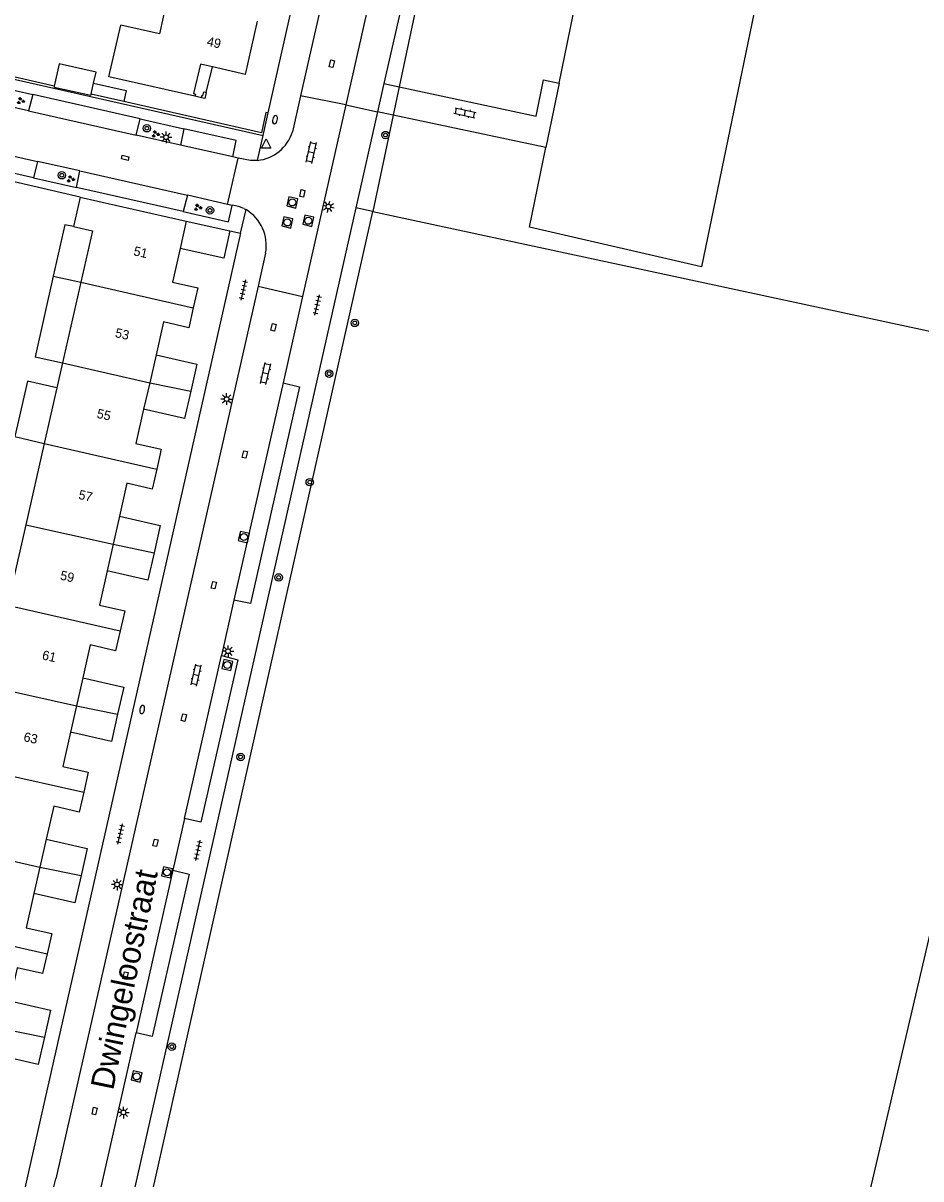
# Model space of a CAD drawing. Extents: x 128999 to 131010, y 395498 to 399007.
# Drawn here: x 129478.9 to 129575.4, y 398645.4 to 398769.5 of the extents above; entities that cross this region are included whole.
import ezdxf

# ---------------------------------------------------------------- set-up
doc = ezdxf.new("R2010")
doc.units = 0
for name, color, linetype in [('gg-afsc-hekwerk', 7, 'Continuous'), ('gg-afsc-muur', 7, 'Continuous'), ('gg-anno-huisnummerreeks BGT', 7, 'Continuous'), ('gg-anno-openbare ruimte label', 7, 'Continuous'), ('gg-bbg-bijgebouw', 7, 'Continuous'), ('gg-bbg-gedigitaliseerde bebouwing', 7, 'Continuous'), ('gg-bbg-hoofdgebouw', 7, 'Continuous'), ('gg-bbg-luifel en loopbrug', 7, 'Continuous'), ('gg-bbg-onder overbouw', 7, 'Continuous'), ('gg-bbg-pand overbouw', 7, 'Continuous'), ('gg-bbg-pilaar onder overbouw', 7, 'Continuous'), ('gg-bbg-pilaar pand', 7, 'Continuous'), ('gg-bbg-tussenscheiding', 7, 'Continuous'), ('gg-knt-bronhoudergrens', 7, 'Continuous'), ('gg-knt-verharding', 7, 'Continuous'), ('gg-knt-verharding nz', 7, 'Continuous'), ('gt-grn-groengrens', 7, 'Continuous'), ('gt-grn-weggrens', 7, 'Continuous'), ('gt-symb-boom', 7, 'Continuous'), ('gt-symb-brandkraan', 7, 'Continuous'), ('gt-symb-groenvak', 7, 'Continuous'), ('gt-symb-klinker verharding', 7, 'Continuous'), ('gt-symb-kolk center center', 7, 'Continuous'), ('gt-symb-lichtmast', 7, 'Continuous'), ('gt-symb-rioolschacht', 7, 'Continuous'), ('gt-symb-tegel verharding', 7, 'Continuous'), ('gt-symb-waterafsluiter', 7, 'Continuous')]:
    doc.layers.add(name, color=color, linetype=linetype)

# ---------------------------------------------------------------- blocks, each defined once
blk = doc.blocks.new('gt0-BOOM')
at = {"layer": 'gt-symb-boom'}
for radius in [0.4, 0.2]:
    blk.add_circle((0, 0), radius, dxfattribs=at)
blk = doc.blocks.new('gt0-KL1')
at = {"layer": 'gt-symb-klinker verharding'}
for p, q in [((-1.15, 0.3), (1.15, 0.3)), ((-1, -0.3), (-1, 0.3)), ((-0.5, 0.3), (-0.5, 0.45)), ((0, -0.3), (0, 0.3)), ((0.5, 0.3), (0.5, 0.45)), ((1, -0.3), (1, 0.3)), ((-1.15, -0.3), (1.15, -0.3)), ((-0.5, -0.45), (-0.5, -0.3)), ((0.5, -0.45), (0.5, -0.3))]:
    blk.add_line(p, q, dxfattribs=at)
blk = doc.blocks.new('gt0-GRVAK')
at = {"layer": 'gt-symb-groenvak'}
for p, q in [((-0.11, 0.19), (-0.23, 0.24)), ((-0.18, 0.15), (0.09, 0.15)), ((-0.09, 0.21), (-0.16, 0.32)), ((-0.05, 0.21), (-0.05, 0.39)), ((0, 0.21), (0.06, 0.32)), ((0.01, 0.19), (0.13, 0.24)), ((0.26, -0.05), (0.2, 0.06)), ((0.31, -0.05), (0.31, 0.13)), ((0.35, -0.05), (0.41, 0.06)), ((-0.24, -0.23), (-0.36, -0.18)), ((-0.32, -0.26), (-0.05, -0.26)), ((-0.23, -0.21), (-0.29, -0.1)), ((-0.18, -0.2), (-0.18, -0.02)), ((-0.14, -0.21), (-0.07, -0.1)), ((-0.12, -0.23), (0, -0.18)), ((0.24, -0.07), (0.12, -0.02)), ((0.17, -0.11), (0.44, -0.11)), ((0.37, -0.07), (0.49, -0.02))]:
    blk.add_line(p, q, dxfattribs=at)
blk = doc.blocks.new('gt0-KOLKCC')
at = {"layer": 'gt-symb-kolk center center'}
blk.add_lwpolyline([(-0.38, 0.2), (0.37, 0.2), (0.37, -0.2), (-0.38, -0.2)], close=True, dxfattribs=at)
blk = doc.blocks.new('gt0-LMAST')
at = {"layer": 'gt-symb-lichtmast'}
for p, q in [((-0.18, 0.17), (-0.45, 0.44)), ((-0.01, 0.25), (-0.01, 0.62)), ((0.17, 0.17), (0.44, 0.44)), ((-0.26, 0), (-0.63, 0)), ((-0.18, -0.18), (-0.45, -0.45)), ((-0.01, -0.25), (-0.01, -0.63)), ((0.44, -0.45), (0.17, -0.18)), ((0.24, 0), (0.62, 0))]:
    blk.add_line(p, q, dxfattribs=at)
blk.add_circle((-0.01, 0), 0.25, dxfattribs=at)
blk = doc.blocks.new('gt0-RS')
at = {"layer": 'gt-symb-rioolschacht'}
blk.add_lwpolyline([(-0.5, -0.5), (0.5, -0.5), (0.5, 0.5), (-0.5, 0.5)], close=True, dxfattribs=at)
blk.add_circle((0, 0), 0.375, dxfattribs=at)
blk = doc.blocks.new('gt0-WAFSL')
at = {"layer": 'gt-symb-waterafsluiter'}
for p, q in [((-0.5, -0.33), (0, 0.67)), ((0, 0.67), (0.5, -0.33)), ((0.5, -0.33), (-0.5, -0.33))]:
    blk.add_line(p, q, dxfattribs=at)
blk = doc.blocks.new('gt0-BR')
at = {"layer": 'gt-symb-brandkraan'}
for centre, radius, start, end in [((-0.24, 0), 0.206, 107.5669, 252.4331), ((0.6, -2.66), 3, 106.892, 107.5669), ((0, -0.69), 0.938, 73.108, 106.892), ((-0.6, -2.66), 3, 72.4331, 73.108), ((0.24, 0), 0.206, 287.567, 72.4331), ((0.6, 2.66), 3, 252.4331, 253.108), ((0, 0.69), 0.938, 253.108, 286.8921), ((-0.6, 2.66), 3, 286.8921, 287.567)]:
    blk.add_arc(centre, radius, start, end, dxfattribs=at)
blk = doc.blocks.new('gt0-TEG1')
at = {"layer": 'gt-symb-tegel verharding'}
for p, q in [((-1.12, 0), (1.12, 0)), ((-0.9, -0.25), (-0.9, 0.25)), ((-0.45, -0.25), (-0.45, 0.25)), ((0, -0.25), (0, 0.25)), ((0.45, -0.25), (0.45, 0.25)), ((0.9, -0.25), (0.9, 0.25))]:
    blk.add_line(p, q, dxfattribs=at)

msp = doc.modelspace()

# ---------------------------------------------------------------- linework, layer by layer
at = {"layer": 'gg-afsc-hekwerk'}
msp.add_line((129536.47, 398763.08), (129535.05, 398756.14), dxfattribs=at)
msp.add_lwpolyline([(129536.47, 398763.08), (129540.75, 398783.89), (129559.36, 398780.06), (129551.79, 398743.32), (129533.3, 398747.61), (129535.05, 398756.14)], dxfattribs=at)
at = {"layer": 'gg-afsc-muur'}
for p, q in [((129475.82, 398763.95), (129504.66, 398757.44)), ((129504.66, 398757.44), (129505.21, 398759.87))]:
    msp.add_line(p, q, dxfattribs=at)
for points in [[(129482.22, 398762.76), (129476.12, 398764.14), (129476.24, 398764.66), (129475.99, 398764.71)], [(129505.21, 398759.87), (129504.97, 398759.92), (129504.47, 398757.74), (129489.69, 398761.08)]]:
    msp.add_lwpolyline(points, dxfattribs=at)
at = {"layer": 'gg-bbg-bijgebouw'}
msp.add_line((129486.19, 398761.87), (129486.44, 398763.06), dxfattribs=at)
for points in [[(129486.44, 398763.06), (129486.7, 398764.24), (129482.75, 398765.13), (129482.22, 398762.76)], [(129482.22, 398762.76), (129482.19, 398762.65), (129486.16, 398761.76), (129486.19, 398761.87)]]:
    msp.add_lwpolyline(points, dxfattribs=at)
at = {"layer": 'gg-bbg-gedigitaliseerde bebouwing'}
for p, q in [((129494.32, 398771.93), (129493.52, 398768.37)), ((129486.32, 398747.19), (129485.06, 398741.67)), ((129485.06, 398741.67), (129483.09, 398733.02)), ((129483.09, 398733.02), (129482.49, 398730.35)), ((129482.49, 398730.35), (129481.13, 398724.37)), ((129481.13, 398724.37), (129479.15, 398715.62)), ((129479.15, 398715.62), (129477.2, 398706.99))]:
    msp.add_line(p, q, dxfattribs=at)
at = {"layer": 'gg-bbg-hoofdgebouw'}
for p, q in [((129493.52, 398768.37), (129489.36, 398769.31)), ((129502.75, 398764), (129504.04, 398769.72)), ((129502.75, 398764), (129499.22, 398764.81)), ((129484.99, 398750.82), (129484.27, 398747.65)), ((129484.99, 398750.82), (129496.39, 398748.25)), ((129496.39, 398748.25), (129495.73, 398745.32)), ((129484.27, 398747.65), (129486.32, 398747.19)), ((129493.15, 398733.88), (129492.47, 398730.88)), ((129492.47, 398730.88), (129491.82, 398728.03)), ((129489.22, 398716.54), (129488.54, 398713.54)), ((129488.54, 398713.54), (129487.89, 398710.69)), ((129485.29, 398699.19), (129484.61, 398696.19)), ((129484.61, 398696.19), (129483.96, 398693.34)), ((129481.36, 398681.85), (129480.68, 398678.85)), ((129480.68, 398678.85), (129480.03, 398676))]:
    msp.add_line(p, q, dxfattribs=at)
for points in [[(129497.33, 398761.65), (129488.09, 398763.76), (129489.36, 398769.31)], [(129495.73, 398745.32), (129494.92, 398741.7), (129497.65, 398741.09), (129497.16, 398738.94)], [(129497.16, 398738.94), (129496.67, 398736.79), (129493.95, 398737.41), (129493.15, 398733.88)], [(129491.82, 398728.03), (129490.99, 398724.35), (129493.72, 398723.73), (129493.23, 398721.59)], [(129493.23, 398721.59), (129492.75, 398719.46), (129490.02, 398720.08), (129489.22, 398716.54)], [(129487.89, 398710.69), (129487.06, 398707), (129489.79, 398706.39), (129489.3, 398704.24)], [(129489.3, 398704.24), (129488.81, 398702.09), (129486.09, 398702.72), (129485.29, 398699.19)], [(129483.96, 398693.34), (129483.13, 398689.66), (129485.86, 398689.04), (129485.38, 398686.9)], [(129485.38, 398686.9), (129484.89, 398684.76), (129482.16, 398685.38), (129481.36, 398681.85)], [(129480.03, 398676), (129479.2, 398672.32), (129481.94, 398671.7), (129481.45, 398669.55)], [(129481.45, 398669.55), (129480.96, 398667.41), (129478.23, 398668.03), (129477.43, 398664.49)]]:
    msp.add_lwpolyline(points, dxfattribs=at)
at = {"layer": 'gg-bbg-luifel en loopbrug'}
for p, q in [((129489.69, 398761.08), (129486.19, 398761.87)), ((129496.39, 398748.25), (129501.08, 398747.21)), ((129482.11, 398742.33), (129485.06, 398741.67)), ((129492.47, 398730.88), (129496.88, 398729.96)), ((129488.54, 398713.54), (129492.95, 398712.62)), ((129484.61, 398696.19), (129489.01, 398695.27)), ((129480.68, 398678.85), (129485.09, 398677.93)), ((129476.75, 398661.49), (129481.16, 398660.57))]:
    msp.add_line(p, q, dxfattribs=at)
for points in [[(129486.44, 398763.06), (129489.95, 398762.26), (129489.69, 398761.08)], [(129484.27, 398747.65), (129483.36, 398747.86), (129482.11, 398742.33)], [(129501.08, 398747.21), (129500.43, 398744.28), (129495.73, 398745.32)], [(129482.11, 398742.33), (129480.16, 398733.68), (129483.09, 398733.02)], [(129493.15, 398733.88), (129497.54, 398732.88), (129496.88, 398729.96)], [(129482.49, 398730.35), (129479.33, 398731.06), (129477.99, 398725.09), (129481.13, 398724.37)], [(129496.88, 398729.96), (129496.21, 398727.03), (129491.82, 398728.03)], [(129489.22, 398716.54), (129493.61, 398715.54), (129492.95, 398712.62)], [(129492.95, 398712.62), (129492.28, 398709.69), (129487.89, 398710.69)], [(129485.29, 398699.19), (129489.68, 398698.19), (129489.01, 398695.27)], [(129489.01, 398695.27), (129488.35, 398692.34), (129483.96, 398693.34)], [(129481.36, 398681.85), (129485.75, 398680.85), (129485.09, 398677.93)], [(129485.09, 398677.93), (129484.42, 398675), (129480.03, 398676)], [(129477.43, 398664.49), (129481.82, 398663.49), (129481.16, 398660.57)], [(129481.16, 398660.57), (129480.49, 398657.64), (129476.1, 398658.64)]]:
    msp.add_lwpolyline(points, dxfattribs=at)
at = {"layer": 'gg-bbg-onder overbouw'}
msp.add_lwpolyline([(129499.22, 398764.81), (129497.92, 398765.11), (129497.19, 398761.94), (129497.39, 398761.89), (129497.33, 398761.65)], dxfattribs=at)
at = {"layer": 'gg-bbg-pand overbouw'}
for p, q in [((129498.55, 398762.07), (129499.22, 398764.81)), ((129498.03, 398761.49), (129497.33, 398761.65))]:
    msp.add_line(p, q, dxfattribs=at)
at = {"layer": 'gg-bbg-pilaar onder overbouw'}
msp.add_lwpolyline([(129498.03, 398761.49), (129498.09, 398761.73), (129498.18, 398761.71), (129498.28, 398762.13), (129498.55, 398762.07)], dxfattribs=at)
at = {"layer": 'gg-bbg-pilaar pand'}
msp.add_lwpolyline([(129498.55, 398762.07), (129498.4, 398761.41), (129498.03, 398761.49)], dxfattribs=at)
at = {"layer": 'gg-bbg-tussenscheiding'}
for p, q in [((129485.06, 398741.67), (129497.16, 398738.94)), ((129483.09, 398733.02), (129492.47, 398730.88)), ((129481.13, 398724.37), (129493.23, 398721.59)), ((129479.15, 398715.62), (129488.54, 398713.54)), ((129477.2, 398706.99), (129489.3, 398704.24)), ((129475.23, 398698.28), (129484.61, 398696.19)), ((129473.28, 398689.62), (129485.38, 398686.9)), ((129471.32, 398680.94), (129480.68, 398678.85)), ((129469.36, 398672.26), (129481.45, 398669.55))]:
    msp.add_line(p, q, dxfattribs=at)
at = {"layer": 'gg-knt-bronhoudergrens'}
msp.add_line((129545.69, 398540.51), (129590.73, 398733.32), dxfattribs=at)
at = {"layer": 'gg-knt-verharding'}
for p, q in [((129505.21, 398759.87), (129525.19, 398848.74)), ((129528.16, 398848.07), (129508.69, 398761.72)), ((129536.39, 398846.22), (129517.65, 398763.03)), ((129515.77, 398770.6), (129513.55, 398760.74)), ((129475.52, 398762.82), (129479.9, 398761.83)), ((129479.9, 398761.83), (129479.46, 398760.08)), ((129491.43, 398759.23), (129479.9, 398761.83)), ((129517.65, 398763.03), (129516.96, 398759.98)), ((129517.65, 398763.03), (129519.29, 398762.68)), ((129479.46, 398760.08), (129475.12, 398761.07)), ((129508.69, 398761.72), (129507.82, 398757.85)), ((129513.55, 398760.74), (129508.69, 398761.72)), ((129513.55, 398760.74), (129508.9, 398740.13)), ((129516.96, 398759.98), (129514.64, 398749.67)), ((129518.64, 398759.63), (129516.96, 398759.98)), ((129535.05, 398756.14), (129518.64, 398759.63)), ((129491.01, 398757.49), (129491.43, 398759.23)), ((129491.43, 398759.23), (129496.14, 398758.17)), ((129496.14, 398758.17), (129495.77, 398756.4)), ((129495.77, 398756.4), (129491.01, 398757.49)), ((129480.42, 398754.64), (129479.99, 398752.9)), ((129484.97, 398753.64), (129480.42, 398754.64)), ((129500.83, 398750.04), (129501.97, 398755.02)), ((129501.97, 398755.02), (129501.41, 398755.14)), ((129484.59, 398751.86), (129484.97, 398753.64)), ((129479.99, 398752.9), (129484.59, 398751.86)), ((129496.08, 398749.28), (129484.59, 398751.86)), ((129496.53, 398751.02), (129496.08, 398749.28)), ((129500.83, 398750.04), (129496.53, 398751.02)), ((129514.64, 398749.67), (129489.91, 398640.23)), ((129501.35, 398749.94), (129500.83, 398750.04)), ((129502.62, 398749.58), (129502.83, 398749.48)), ((129502.24, 398746.95), (129478.68, 398642.77)), ((129501.08, 398747.21), (129502.24, 398746.95)), ((129504.92, 398744.81), (129504.12, 398741.26)), ((129504.12, 398741.26), (129482.39, 398645.36)), ((129504.12, 398741.26), (129508.9, 398740.13)), ((129508.9, 398740.13), (129506.8, 398730.86)), ((129501.52, 398707.52), (129500.18, 398701.57)), ((129496.22, 398684.06), (129494.97, 398678.53)), ((129486.7, 398641.97), (129491.02, 398661.06))]:
    msp.add_line(p, q, dxfattribs=at)
for points in [[(129519.29, 398762.68), (129533.99, 398759.53), (129534.78, 398763.42), (129536.47, 398763.08)], [(129501.41, 398755.14), (129501.75, 398756.9), (129496.14, 398758.17)], [(129484.99, 398750.82), (129474.78, 398753.17), (129474.73, 398752.92), (129452.16, 398758.03)], [(129479.99, 398752.9), (129468.52, 398755.47), (129468.92, 398757.23)], [(129504.04, 398754.77), (129503.29, 398754.76), (129501.97, 398755.02)], [(129496.08, 398749.28), (129500.94, 398748.16), (129501.35, 398749.94)], [(129506.8, 398730.86), (129508.57, 398730.43), (129503.3, 398707.15), (129501.52, 398707.52)], [(129500.18, 398701.57), (129501.93, 398701.13), (129497.97, 398683.67), (129496.22, 398684.06)], [(129494.97, 398678.53), (129496.7, 398678.1), (129492.75, 398660.65), (129491.02, 398661.06)]]:
    msp.add_lwpolyline(points, dxfattribs=at)
for centre, radius, start, end in [((129503.64, 398759.12), 4.37, 275.3158, 343.1058), ((129500.77, 398745.42), 4.56, 66.025, 82.5762), ((129500.52, 398745.64), 4.48, 349.3307, 58.983), ((129475.43, 398646.86), 7.12, 319.8361, 347.7646)]:
    msp.add_arc(centre, radius, start, end, dxfattribs=at)
at = {"layer": 'gg-knt-verharding nz'}
for p, q in [((129479.46, 398760.08), (129491.01, 398757.49)), ((129468.92, 398757.23), (129480.42, 398754.64)), ((129501.41, 398755.14), (129495.77, 398756.4)), ((129484.97, 398753.64), (129496.53, 398751.02)), ((129506.8, 398730.86), (129501.52, 398707.52)), ((129496.22, 398684.06), (129500.18, 398701.57)), ((129494.97, 398678.53), (129491.02, 398661.06))]:
    msp.add_line(p, q, dxfattribs=at)
at = {"layer": 'gt-grn-groengrens'}
for p, q in [((129519.29, 398762.68), (129518.64, 398759.63)), ((129518.64, 398759.63), (129516.45, 398749.28)), ((129516.45, 398749.28), (129514.64, 398749.67)), ((129488.92, 398626.85), (129516.45, 398749.28)), ((129516.45, 398749.28), (129590.73, 398733.32))]:
    msp.add_line(p, q, dxfattribs=at)
msp.add_lwpolyline([(129568.62, 398988.62), (129567.61, 398977.89), (129540.51, 398855.75), (129537.47, 398842.64), (129521.91, 398775.02), (129519.29, 398762.68)], dxfattribs=at)
at = {"layer": 'gt-grn-weggrens'}
for p, q in [((129513.55, 398760.74), (129516.96, 398759.98)), ((129504.04, 398754.77), (129504.66, 398757.44)), ((129502.24, 398746.95), (129502.83, 398749.48))]:
    msp.add_line(p, q, dxfattribs=at)

# ---------------------------------------------------------------- block references
at = {"layer": 'gt-symb-boom'}
for p in [(129492.17, 398758.22), (129517.81, 398757.49), (129483.03, 398753.17), (129498.95, 398749.4), (129514.51, 398737.31), (129511.76, 398731.86), (129509.67, 398720.2), (129506.33, 398709.97), (129502.24, 398690.68), (129494.84, 398659.56)]:
    msp.add_blockref('gt0-BOOM', p, dxfattribs=at)
at = {"layer": 'gt-symb-brandkraan'}
for p, rotation in [((129505.94, 398759.14), 77.29726808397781), ((129491.66, 398695.77), 77.22875743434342)]:
    msp.add_blockref('gt0-BR', p, dxfattribs=dict(at, rotation=rotation))
at = {"layer": 'gt-symb-groenvak'}
for p in [(129478.6, 398761.16), (129493.09, 398757.59), (129483.96, 398752.77), (129497.64, 398749.71)]:
    msp.add_blockref('gt0-GRVAK', p, dxfattribs=at)
at = {"layer": 'gt-symb-klinker verharding'}
for p, rotation in [((129526.36, 398759.88), -12.535023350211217), ((129509.84, 398755.62), 77.22875743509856), ((129504.93, 398731.87), 77.22875743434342), ((129497.47, 398699.48), 77.22875743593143)]:
    msp.add_blockref('gt0-KL1', p, dxfattribs=dict(at, rotation=rotation))
at = {"layer": 'gt-symb-kolk center center'}
for p, rotation in [((129512.04, 398765.16), 77.40904938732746), ((129489.83, 398755.04), 167.64517308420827), ((129508.87, 398751.21), -102.77124256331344), ((129505.78, 398736.83), -102.77124256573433), ((129502.69, 398723.18), 77.22875743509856), ((129499.37, 398709.13), -102.77124256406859), ((129496.14, 398694.91), -102.77124256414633), ((129493.09, 398681.45), -102.77124256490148), ((129489.86, 398667.19), -102.77124256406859), ((129486.55, 398652.63), -102.77124256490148)]:
    msp.add_blockref('gt0-KOLKCC', p, dxfattribs=dict(at, rotation=rotation))
at = {"layer": 'gt-symb-lichtmast'}
for p in [(129494.24, 398757.25), (129500.75, 398729.13), (129500.91, 398702.04), (129488.98, 398676.98), (129489.66, 398652.49)]:
    msp.add_blockref('gt0-LMAST', p, dxfattribs=at)
at = {"layer": 'gt-symb-lichtmast', "rotation": -102.77124256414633}
msp.add_blockref('gt0-LMAST', (129511.68, 398749.79), dxfattribs=at)
at = {"layer": 'gt-symb-rioolschacht'}
for p, rotation in [((129507.79, 398750.25), -102.77124256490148), ((129507.27, 398748.1), 77.22875743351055), ((129509.51, 398748.28), 77.22875743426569), ((129502.59, 398714.3), 77.2287574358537), ((129500.82, 398700.57), 77.2287574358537), ((129494.33, 398678.29), 167.353146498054), ((129491.06, 398656.36), 167.35314650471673)]:
    msp.add_blockref('gt0-RS', p, dxfattribs=dict(at, rotation=rotation))
at = {"layer": 'gt-symb-tegel verharding'}
for p, rotation in [((129502.54, 398740.84), 77.28466300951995), ((129510.48, 398739.22), 77.28466301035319), ((129489.31, 398682.4), 77.22875743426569), ((129497.66, 398680.64), 77.22875743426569)]:
    msp.add_blockref('gt0-TEG1', p, dxfattribs=dict(at, rotation=rotation))
at = {"layer": 'gt-symb-waterafsluiter'}
msp.add_blockref('gt0-WAFSL', (129504.99, 398756.41), dxfattribs=at)

# ---------------------------------------------------------------- texts
at = {"layer": 'gg-anno-huisnummerreeks BGT'}
for s, rotation, p in [('49', 347.3, (129498.55, 398767.11)), ('51', 347.4, (129490.67, 398744.58)), ('53', 347.2, (129488.69, 398735.8)), ('55', 347.2, (129486.72, 398727.13)), ('57', 347.2, (129484.75, 398718.42)), ('59', 347.2, (129482.78, 398709.75)), ('61', 347.2, (129480.84, 398701.18)), ('63', 347.2, (129478.85, 398692.4))]:
    msp.add_text(s, height=1, rotation=rotation, dxfattribs=at).set_placement(p)
at = {"layer": 'gg-anno-openbare ruimte label'}
msp.add_text('Dwingeloostraat', height=2.5, rotation=78.4, dxfattribs=at).set_placement((129488.54, 398654.8))

doc.saveas('drawing.dxf')
